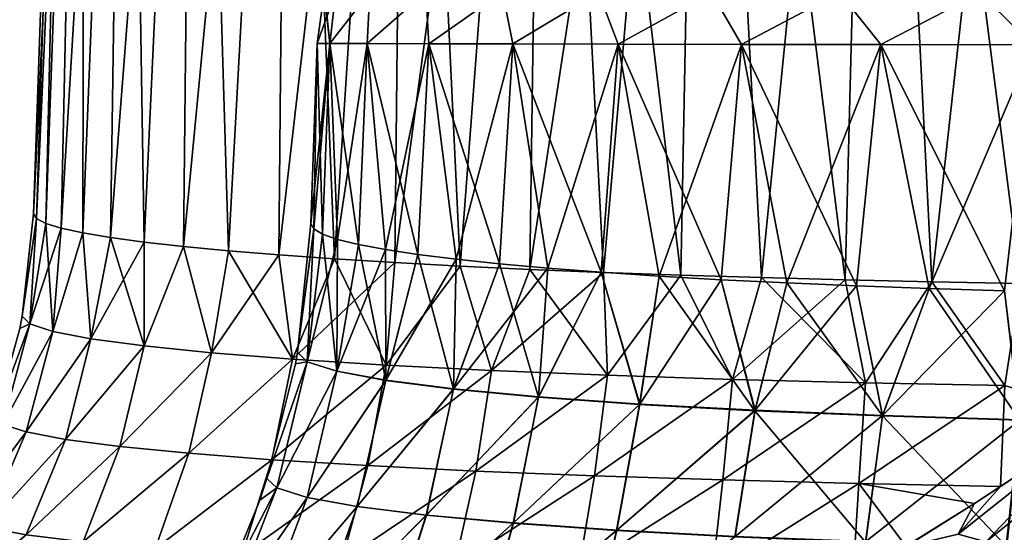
# Model space of a CAD drawing. Header units: metres. Extents: x -109 to 109, y -63 to 140.
# Tile 440 of 480: x 59 to 71, y 70 to 76. Entities that reach past the tile are written whole.
import ezdxf

# ---------------------------------------------------------------- set-up
doc = ezdxf.new("R2010")
doc.units = ezdxf.units.M
doc.layers.add('solid_502308_SW0001', color=7, linetype='CONTINUOUS')

msp = doc.modelspace()

# ---------------------------------------------------------------- linework, layer by layer
at = {"layer": 'solid_502308_SW0001'}
for points in [[(59.65403, 87.052345, 0), (59.195724, 73.926369), (59.231949, 73.86692, 1.150742)], [(59.825497, 87.052345, -2.397432), (59.231949, 73.86692, -1.150742), (59.195724, 73.926369)], [(59.65403, 87.052345, 0), (59.825497, 87.052345, -2.397432), (59.195724, 73.926369)], [(59.65403, 87.052345, 0), (59.231949, 73.86692, 1.150742), (59.344803, 73.807648, 2.297957)], [(59.825497, 87.052345, -2.397432), (59.344803, 73.807648, -2.297957), (59.231949, 73.86692, -1.150742)], [(59.825497, 87.052345, 2.397432), (59.344803, 73.807648, 2.297957), (59.533951, 73.748878, 3.435933)], [(59.825497, 87.052345, 2.397432), (59.65403, 87.052345, 0), (59.344803, 73.807648, 2.297957)], [(59.825497, 87.052345, -2.397432), (59.533951, 73.748878, -3.435933), (59.344803, 73.807648, -2.297957)], [(59.825497, 87.052345, 2.397432), (59.533951, 73.748878, 3.435933), (59.798607, 73.69088, 4.559166)], [(60.336411, 87.052345, -4.746058), (59.798607, 73.69088, -4.559166), (59.533951, 73.748878, -3.435933)], [(59.825497, 87.052345, -2.397432), (60.336411, 87.052345, -4.746058), (59.533951, 73.748878, -3.435933)], [(60.336411, 87.052345, 4.746058), (59.798607, 73.69088, 4.559166), (60.137608, 73.633904, 5.662463)], [(60.336411, 87.052345, 4.746058), (59.825497, 87.052345, 2.397432), (59.798607, 73.69088, 4.559166)], [(60.336411, 87.052345, -4.746058), (60.137608, 73.633904, -5.662463), (59.798607, 73.69088, -4.559166)], [(60.336411, 87.052345, 4.746058), (60.137608, 73.633904, 5.662463), (60.549461, 73.578217, 6.740849)], [(61.176369, 87.052345, -6.998069), (60.549461, 73.578217, -6.74085), (60.137608, 73.633904, -5.662463)], [(60.336411, 87.052345, -4.746058), (61.176369, 87.052345, -6.998069), (60.137608, 73.633904, -5.662463)], [(61.176369, 87.052345, 6.998069), (60.336411, 87.052345, 4.746058), (60.549461, 73.578217, 6.740849)], [(61.176369, 87.052345, 6.998069), (60.549461, 73.578217, 6.740849), (61.032318, 73.524063, 7.789421)], [(61.176369, 87.052345, -6.998069), (61.032318, 73.524063, -7.789421), (60.549461, 73.578217, -6.74085)], [(61.176369, 87.052345, 6.998069), (61.032318, 73.524063, 7.789421), (61.583958, 73.471718, 8.803361)], [(62.32827, 87.052345, -9.107619), (61.583958, 73.471718, -8.803362), (61.032318, 73.524063, -7.789421)], [(61.176369, 87.052345, -6.998069), (62.32827, 87.052345, -9.107619), (61.032318, 73.524063, -7.789421)], [(62.32827, 87.052345, 9.107619), (61.176369, 87.052345, 6.998069), (61.583958, 73.471718, 8.803361)], [(62.32827, 87.052345, 9.107619), (61.583958, 73.471718, 8.803361), (62.201874, 73.421402, 9.778139)], [(62.32827, 87.052345, -9.107619), (62.201874, 73.421402, -9.778139), (61.583958, 73.471718, -8.803362)], [(62.32827, 87.052345, 9.107619), (62.201874, 73.421402, 9.778139), (62.883312, 73.373322, 10.709453)], [(63.768665, 87.052345, -11.031765), (62.883312, 73.373322, -10.709453), (62.201874, 73.421402, -9.778139)], [(62.32827, 87.052345, -9.107619), (63.768665, 87.052345, -11.031765), (62.201874, 73.421402, -9.778139)], [(63.768665, 87.052345, 11.031765), (62.32827, 87.052345, 9.107619), (62.883312, 73.373322, 10.709453)], [(63.768665, 87.052345, 11.031765), (62.883312, 73.373322, 10.709453), (63.625237, 73.32769, 11.5932)], [(63.768665, 87.052345, -11.031765), (63.62524, 73.32769, -11.5932), (62.883312, 73.373322, -10.709453)], [(63.768665, 87.052345, 11.031765), (63.625237, 73.32769, 11.5932), (64.424324, 73.284729, 12.425449)], [(65.468239, 87.052345, -12.731335), (64.424324, 73.284729, -12.425449), (63.62524, 73.32769, -11.5932)], [(63.768665, 87.052345, -11.031765), (65.468239, 87.052345, -12.731335), (63.62524, 73.32769, -11.5932)], [(65.468239, 87.052345, 12.731335), (63.768665, 87.052345, 11.031765), (64.424324, 73.284729, 12.425449)], [(65.468239, 87.052345, 12.731335), (64.424324, 73.284729, 12.425449), (65.276978, 73.244621, 13.202504)], [(65.468239, 87.052345, -12.731335), (65.276985, 73.244621, -13.202505), (64.424324, 73.284729, -12.425449)], [(65.468239, 87.052345, 12.731335), (65.276978, 73.244621, 13.202504), (66.179436, 73.207542, 13.920959)], [(67.39238, 87.052345, -14.171732), (66.179436, 73.207542, -13.920959), (65.276985, 73.244621, -13.202505)], [(65.468239, 87.052345, -12.731335), (67.39238, 87.052345, -14.171732), (65.276985, 73.244621, -13.202505)], [(65.468239, 87.052345, 12.731335), (66.179436, 73.207542, 13.920959), (67.127686, 73.17366, 14.577651)], [(67.39238, 87.052345, 14.171732), (65.468239, 87.052345, 12.731335), (67.127686, 73.17366, 14.577651)], [(67.39238, 87.052345, -14.171732), (67.127686, 73.17366, -14.577652), (66.179436, 73.207542, -13.920959)], [(67.39238, 87.052345, 14.171732), (67.127686, 73.17366, 14.577651), (68.117493, 73.143097, 15.169664)], [(67.39238, 87.052345, -14.171732), (68.117493, 73.143097, -15.169665), (67.127686, 73.17366, -14.577652)], [(67.39238, 87.052345, 14.171732), (68.117493, 73.143097, 15.169664), (69.14431, 73.11602, 15.694322)], [(69.50193, 87.052345, 15.323634), (67.39238, 87.052345, 14.171732), (69.14431, 73.11602, 15.694322)], [(67.39238, 87.052345, -14.171732), (69.50193, 87.052345, -15.323634), (68.117493, 73.143097, -15.169665)], [(69.50193, 87.052345, -15.323634), (69.14431, 73.11602, -15.694322), (68.117493, 73.143097, -15.169665)], [(69.50193, 87.052345, 15.323634), (69.14431, 73.11602, 15.694322), (70.203476, 73.092537, 16.149307)], [(69.50193, 87.052345, -15.323634), (70.203476, 73.092537, -16.149307), (69.14431, 73.11602, -15.694322)], [(69.50193, 87.052345, 15.323634), (70.203476, 73.092537, 16.149307), (71.290245, 73.072762, 16.532656)], [(71.753944, 87.052345, 16.163589), (69.50193, 87.052345, 15.323634), (71.290245, 73.072762, 16.532656)], [(69.50193, 87.052345, -15.323634), (71.753944, 87.052345, -16.163589), (70.203476, 73.092537, -16.149307)], [(71.753944, 87.052345, -16.163589), (71.290245, 73.072762, -16.532658), (70.203476, 73.092537, -16.149307)], [(62.901478, 76.647804, 1.955144), (62.824753, 76.012405, 2.058877), (62.670643, 76.012718)], [(62.757927, 76.633789), (62.901478, 76.647804, 1.955144), (62.670643, 76.012718)], [(62.824753, 76.012405, -2.058877), (62.757927, 76.633789), (62.670643, 76.012718)], [(62.824753, 76.012405, -2.058877), (62.761528, 76.648087), (62.757927, 76.633789)], [(62.901478, 76.647804, -1.955144), (62.761528, 76.648087), (62.824753, 76.012405, -2.058877)], [(62.901478, 76.647804, 1.955144), (63.318306, 76.646965, 3.871584), (62.824753, 76.012405, 2.058877)], [(63.318306, 76.646965, -3.871584), (62.901478, 76.647804, -1.955144), (62.824753, 76.012405, -2.058877)], [(63.318306, 76.646965, 3.871584), (63.284065, 76.011475, 4.073244), (62.824753, 76.012405, 2.058877)], [(63.318306, 76.646965, -3.871584), (62.824753, 76.012405, -2.058877), (63.284065, 76.011475, -4.073244)], [(63.318306, 76.646965, 3.871584), (64.003525, 76.645592, 5.708392), (63.284065, 76.011475, 4.073244)], [(64.003525, 76.645592, -5.708392), (63.318306, 76.646965, -3.871584), (63.284065, 76.011475, -4.073244)], [(64.003525, 76.645592, 5.708392), (64.038475, 76.009941, 5.997018), (63.284065, 76.011475, 4.073244)], [(64.003525, 76.645592, -5.708392), (63.284065, 76.011475, -4.073244), (64.038475, 76.009941, -5.997018)], [(64.003525, 76.645592, 5.708392), (64.943329, 76.643723, 7.429051), (64.038475, 76.009941, 5.997018)], [(64.943329, 76.643723, -7.429051), (64.003525, 76.645592, -5.708392), (64.038475, 76.009941, -5.997018)], [(64.943329, 76.643723, 7.429051), (65.07135, 76.007858, 7.78728), (64.038475, 76.009941, 5.997018)], [(64.943329, 76.643723, -7.429051), (64.038475, 76.009941, -5.997018), (65.07135, 76.007858, -7.78728)], [(64.943329, 76.643723, 7.429051), (66.118507, 76.641388, 8.998559), (65.07135, 76.007858, 7.78728)], [(66.118507, 76.641388, -8.998559), (64.943329, 76.643723, -7.429051), (65.07135, 76.007858, -7.78728)], [(66.118507, 76.641388, 8.998559), (66.359245, 76.005287, 9.403371), (65.07135, 76.007858, 7.78728)], [(66.118507, 76.641388, -8.998559), (65.07135, 76.007858, -7.78728), (66.359245, 76.005287, -9.403371)], [(66.118507, 76.641388, 8.998559), (67.505035, 76.638641, 10.384812), (66.359245, 76.005287, 9.403371)], [(67.505035, 76.638641, -10.384812), (66.118507, 76.641388, -8.998559), (66.359245, 76.005287, -9.403371)], [(67.505035, 76.638641, 10.384812), (67.873634, 76.002274, 10.809577), (66.359245, 76.005287, 9.403371)], [(67.505035, 76.638641, -10.384812), (66.359245, 76.005287, -9.403371), (67.873634, 76.002274, -10.809577)], [(67.505035, 76.638641, 10.384812), (69.074562, 76.635559, 11.559336), (67.873634, 76.002274, 10.809577)], [(69.074562, 76.635559, -11.559336), (67.505035, 76.638641, -10.384812), (67.873634, 76.002274, -10.809577)], [(69.074562, 76.635559, 11.559336), (69.581306, 75.998909, 11.974809), (67.873634, 76.002274, 10.809577)], [(69.074562, 76.635559, -11.559336), (67.873634, 76.002274, -10.809577), (69.581306, 75.998909, -11.974809)], [(69.074562, 76.635559, 11.559336), (70.794861, 76.632195, 12.498398), (69.581306, 75.998909, 11.974809)], [(70.794861, 76.632195, -12.498398), (69.074562, 76.635559, -11.559336), (69.581306, 75.998909, -11.974809)], [(70.794861, 76.632195, 12.498398), (71.444206, 75.995277, 12.872719), (69.581306, 75.998909, 11.974809)], [(70.794861, 76.632195, -12.498398), (69.581306, 75.998909, -11.974809), (71.444206, 75.995277, -12.872719)], [(70.794861, 76.632195, 12.498398), (72.630966, 76.628632, 13.18305), (71.444206, 75.995277, 12.872719)], [(72.630966, 76.628632, -13.18305), (70.794861, 76.632195, -12.498398), (71.444206, 75.995277, -12.872719)], [(62.670643, 76.012718), (62.824753, 76.012405, 2.058877), (62.593655, 73.807724)], [(62.62875, 73.742226, -1.019023), (62.670643, 76.012718), (62.593655, 73.807724)], [(62.824753, 76.012405, 2.058877), (62.62875, 73.742226, 1.019028), (62.593655, 73.807724)], [(62.738522, 73.676994, -2.033485), (62.670643, 76.012718), (62.62875, 73.742226, -1.019023)], [(62.824753, 76.012405, 2.058877), (62.738522, 73.676994, 2.033492), (62.62875, 73.742226, 1.019028)], [(62.824753, 76.012405, -2.058877), (62.670643, 76.012718), (62.738522, 73.676994, -2.033485)], [(62.824753, 76.012405, 2.058877), (62.92244, 73.612495, 3.037412), (62.738522, 73.676994, 2.033492)], [(62.824753, 76.012405, -2.058877), (62.738522, 73.676994, -2.033485), (62.922436, 73.612495, -3.037405)], [(62.824753, 76.012405, 2.058877), (63.284065, 76.011475, 4.073244), (62.92244, 73.612495, 3.037412)], [(62.824753, 76.012405, -2.058877), (62.922436, 73.612495, -3.037405), (63.179493, 73.549057, -4.025142)], [(63.284065, 76.011475, -4.073244), (62.824753, 76.012405, -2.058877), (63.179493, 73.549057, -4.025142)], [(63.284065, 76.011475, 4.073244), (63.179493, 73.549057, 4.02515), (62.92244, 73.612495, 3.037412)], [(63.284065, 76.011475, 4.073244), (63.508301, 73.486992, 4.991366), (63.179493, 73.549057, 4.02515)], [(63.284065, 76.011475, -4.073244), (63.179493, 73.549057, -4.025142), (63.508297, 73.486992, -4.991359)], [(63.284065, 76.011475, 4.073244), (64.038475, 76.009941, 5.997018), (63.508301, 73.486992, 4.991366)], [(63.284065, 76.011475, -4.073244), (63.508297, 73.486992, -4.991359), (63.907089, 73.426659, -5.93087)], [(64.038475, 76.009941, -5.997018), (63.284065, 76.011475, -4.073244), (63.907089, 73.426659, -5.93087)], [(64.038475, 76.009941, 5.997018), (63.907089, 73.426659, 5.930876), (63.508301, 73.486992, 4.991366)], [(64.038475, 76.009941, 5.997018), (64.373672, 73.368324, 6.838538), (63.907089, 73.426659, 5.930876)], [(64.038475, 76.009941, -5.997018), (63.907089, 73.426659, -5.93087), (64.373672, 73.368324, -6.838533)], [(64.038475, 76.009941, 5.997018), (65.07135, 76.007858, 7.78728), (64.373672, 73.368324, 6.838538)], [(64.038475, 76.009941, -5.997018), (64.373672, 73.368324, -6.838533), (64.905441, 73.312424, -7.709336)], [(65.07135, 76.007858, -7.78728), (64.038475, 76.009941, -5.997018), (64.905441, 73.312424, -7.709336)], [(65.07135, 76.007858, 7.78728), (64.905441, 73.312424, 7.709341), (64.373672, 73.368324, 6.838538)], [(65.07135, 76.007858, 7.78728), (65.499474, 73.259171, 8.53861), (64.905441, 73.312424, 7.709341)], [(65.07135, 76.007858, -7.78728), (64.905441, 73.312424, -7.709336), (65.499466, 73.259171, -8.538606)], [(65.07135, 76.007858, 7.78728), (66.359245, 76.005287, 9.403371), (65.499474, 73.259171, 8.53861)], [(65.07135, 76.007858, -7.78728), (65.499466, 73.259171, -8.538606), (66.152557, 73.208893, -9.32195)], [(66.359245, 76.005287, -9.403371), (65.07135, 76.007858, -7.78728), (66.152557, 73.208893, -9.32195)], [(66.359245, 76.005287, 9.403371), (66.152557, 73.208893, 9.321953), (65.499474, 73.259171, 8.53861)], [(66.359245, 76.005287, 9.403371), (66.861198, 73.161835, 10.055229), (66.152557, 73.208893, 9.321953)], [(66.359245, 76.005287, -9.403371), (66.152557, 73.208893, -9.32195), (66.861191, 73.161835, -10.055225)], [(66.359245, 76.005287, 9.403371), (67.873634, 76.002274, 10.809577), (66.861198, 73.161835, 10.055229)], [(66.359245, 76.005287, -9.403371), (66.861191, 73.161835, -10.055225), (67.621597, 73.118217, -10.734548)], [(67.873634, 76.002274, -10.809577), (66.359245, 76.005287, -9.403371), (67.621597, 73.118217, -10.734548)], [(67.873634, 76.002274, 10.809577), (67.621597, 73.118217, 10.73455), (66.861198, 73.161835, 10.055229)], [(67.873634, 76.002274, 10.809577), (68.429688, 73.078331, 11.356297), (67.621597, 73.118217, 10.73455)], [(67.873634, 76.002274, -10.809577), (67.621597, 73.118217, -10.734548), (68.429688, 73.078331, -11.356295)], [(67.873634, 76.002274, 10.809577), (69.581306, 75.998909, 11.974809), (68.429688, 73.078331, 11.356297)], [(67.873634, 76.002274, -10.809577), (68.429688, 73.078331, -11.356295), (69.281097, 73.04232, -11.917126)], [(69.581306, 75.998909, -11.974809), (67.873634, 76.002274, -10.809577), (69.281097, 73.04232, -11.917126)], [(69.581306, 75.998909, 11.974809), (69.281097, 73.04232, 11.917127), (68.429688, 73.078331, 11.356297)], [(69.581306, 75.998909, 11.974809), (70.171112, 73.010437, 12.413969), (69.281097, 73.04232, 11.917127)], [(69.581306, 75.998909, -11.974809), (69.281097, 73.04232, -11.917126), (70.171112, 73.010437, -12.413967)], [(69.581306, 75.998909, 11.974809), (71.444206, 75.995277, 12.872719), (70.171112, 73.010437, 12.413969)], [(69.581306, 75.998909, -11.974809), (70.171112, 73.010437, -12.413967), (71.094841, 72.982834, -12.844165)], [(71.444206, 75.995277, -12.872719), (69.581306, 75.998909, -11.974809), (71.094841, 72.982834, -12.844165)], [(71.444206, 75.995277, 12.872719), (71.094841, 72.982834, 12.844166), (70.171112, 73.010437, 12.413969)], [(59.055626, 72.669601, 0.000001), (59.231949, 73.86692, 1.150742), (59.195724, 73.926369)], [(59.055626, 72.669601, 0.000001), (59.195724, 73.926369), (59.231949, 73.86692, -1.150742)], [(59.147854, 72.576286, 1.821695), (59.231949, 73.86692, 1.150742), (59.055626, 72.669601, 0.000001)], [(59.147854, 72.576286, -1.821688), (59.055626, 72.669601, 0.000001), (59.231949, 73.86692, -1.150742)], [(59.147854, 72.576286, 1.821695), (59.344803, 73.807648, 2.297957), (59.231949, 73.86692, 1.150742)], [(59.147854, 72.576286, -1.821688), (59.231949, 73.86692, -1.150742), (59.344803, 73.807648, -2.297957)], [(59.429955, 72.483887, 3.625794), (59.344803, 73.807648, 2.297957), (59.147854, 72.576286, 1.821695)], [(59.147854, 72.576286, -1.821688), (59.344803, 73.807648, -2.297957), (59.533951, 73.748878, -3.435933)], [(59.429955, 72.483887, -3.625788), (59.147854, 72.576286, -1.821688), (59.533951, 73.748878, -3.435933)], [(59.429955, 72.483887, 3.625794), (59.533951, 73.748878, 3.435933), (59.344803, 73.807648, 2.297957)], [(59.429955, 72.483887, 3.625794), (59.798607, 73.69088, 4.559166), (59.533951, 73.748878, 3.435933)], [(59.429955, 72.483887, -3.625788), (59.533951, 73.748878, -3.435933), (59.798607, 73.69088, -4.559166)], [(62.431484, 72.231438, 0.000004), (62.593655, 73.807724), (62.62875, 73.742226, 1.019028)], [(62.62875, 73.742226, -1.019023), (62.593655, 73.807724), (62.431484, 72.231438, 0.000004)], [(62.550282, 72.113625, 1.855324), (62.431484, 72.231438, 0.000004), (62.62875, 73.742226, 1.019028)], [(62.62875, 73.742226, -1.019023), (62.431484, 72.231438, 0.000004), (62.550137, 72.113022, -1.85504)], [(62.738522, 73.676994, -2.033485), (62.62875, 73.742226, -1.019023), (62.550137, 72.113022, -1.85504)], [(62.550282, 72.113625, 1.855324), (62.62875, 73.742226, 1.019028), (62.738522, 73.676994, 2.033492)], [(59.899189, 72.39357, 5.390306), (59.798607, 73.69088, 4.559166), (59.429955, 72.483887, 3.625794)], [(59.899189, 72.39357, -5.3903), (59.429955, 72.483887, -3.625788), (59.798607, 73.69088, -4.559166)], [(59.899189, 72.39357, 5.390306), (60.137608, 73.633904, 5.662463), (59.798607, 73.69088, 4.559166)], [(59.899189, 72.39357, -5.3903), (59.798607, 73.69088, -4.559166), (60.137608, 73.633904, -5.662463)], [(60.550503, 72.306282, 7.096495), (60.137608, 73.633904, 5.662463), (59.899189, 72.39357, 5.390306)], [(59.899189, 72.39357, -5.3903), (60.137608, 73.633904, -5.662463), (60.549461, 73.578217, -6.74085)], [(60.550503, 72.306282, 7.096495), (60.549461, 73.578217, 6.740849), (60.137608, 73.633904, 5.662463)], [(62.738522, 73.676994, -2.033485), (62.550137, 72.113022, -1.85504), (62.912704, 71.99659, -3.680218)], [(62.550282, 72.113625, 1.855324), (62.738522, 73.676994, 2.033492), (62.92244, 73.612495, 3.037412)], [(62.922436, 73.612495, -3.037405), (62.738522, 73.676994, -2.033485), (62.912704, 71.99659, -3.680218)], [(60.550503, 72.306282, -7.096489), (59.899189, 72.39357, -5.3903), (60.549461, 73.578217, -6.74085)], [(60.550503, 72.306282, 7.096495), (61.032318, 73.524063, 7.789421), (60.549461, 73.578217, 6.740849)], [(60.550503, 72.306282, -7.096489), (60.549461, 73.578217, -6.74085), (61.032318, 73.524063, -7.789421)], [(61.376953, 72.222939, 8.725981), (61.032318, 73.524063, 7.789421), (60.550503, 72.306282, 7.096495)], [(61.376949, 72.222939, -8.725976), (60.550503, 72.306282, -7.096489), (61.032318, 73.524063, -7.789421)], [(61.376953, 72.222939, 8.725981), (61.583958, 73.471718, 8.803361), (61.032318, 73.524063, 7.789421)], [(61.376949, 72.222939, -8.725976), (61.032318, 73.524063, -7.789421), (61.583958, 73.471718, -8.803362)], [(62.550282, 72.113625, 1.855324), (62.92244, 73.612495, 3.037412), (62.913071, 71.997803, 3.680741)], [(63.179493, 73.549057, -4.025142), (62.922436, 73.612495, -3.037405), (62.912704, 71.99659, -3.680218)], [(63.179493, 73.549057, -4.025142), (62.912704, 71.99659, -3.680218), (63.513302, 71.884293, -5.442065)], [(62.913071, 71.997803, 3.680741), (62.92244, 73.612495, 3.037412), (63.179493, 73.549057, 4.02515)], [(62.913071, 71.997803, 3.680741), (63.179493, 73.549057, 4.02515), (63.508301, 73.486992, 4.991366)], [(63.508297, 73.486992, -4.991359), (63.179493, 73.549057, -4.025142), (63.513302, 71.884293, -5.442065)], [(61.376949, 72.222939, -8.725976), (61.583958, 73.471718, -8.803362), (62.201874, 73.421402, -9.778139)], [(62.369698, 72.144493, -10.26053), (61.376949, 72.222939, -8.725976), (62.201874, 73.421402, -9.778139)], [(62.369698, 72.144493, 10.260534), (61.583958, 73.471718, 8.803361), (61.376953, 72.222939, 8.725981)], [(62.369698, 72.144493, 10.260534), (62.201874, 73.421402, 9.778139), (61.583958, 73.471718, 8.803361)], [(62.369698, 72.144493, 10.260534), (62.883312, 73.373322, 10.709453), (62.201874, 73.421402, 9.778139)], [(62.369698, 72.144493, -10.26053), (62.201874, 73.421402, -9.778139), (62.883312, 73.373322, -10.709453)], [(63.517876, 72.071785, 11.683252), (62.883312, 73.373322, 10.709453), (62.369698, 72.144493, 10.260534)], [(62.369698, 72.144493, -10.26053), (62.883312, 73.373322, -10.709453), (63.62524, 73.32769, -11.5932)], [(63.517876, 72.071785, 11.683252), (63.625237, 73.32769, 11.5932), (62.883312, 73.373322, 10.709453)], [(62.913071, 71.997803, 3.680741), (63.508301, 73.486992, 4.991366), (63.513943, 71.886124, 5.442769)], [(63.907089, 73.426659, -5.93087), (63.508297, 73.486992, -4.991359), (63.513302, 71.884293, -5.442065)], [(63.513943, 71.886124, 5.442769), (63.508301, 73.486992, 4.991366), (63.907089, 73.426659, 5.930876)], [(63.907089, 73.426659, -5.93087), (63.513302, 71.884293, -5.442065), (64.341911, 71.778015, -7.110441)], [(63.513943, 71.886124, 5.442769), (63.907089, 73.426659, 5.930876), (64.373672, 73.368324, 6.838538)], [(64.373672, 73.368324, -6.838533), (63.907089, 73.426659, -5.93087), (64.341911, 71.778015, -7.110441)], [(63.517876, 72.071785, -11.683249), (62.369698, 72.144493, -10.26053), (63.62524, 73.32769, -11.5932)], [(63.513943, 71.886124, 5.442769), (64.373672, 73.368324, 6.838538), (64.34288, 71.780464, 7.111254)], [(63.517876, 72.071785, 11.683252), (64.424324, 73.284729, 12.425449), (63.625237, 73.32769, 11.5932)], [(63.517876, 72.071785, -11.683249), (63.62524, 73.32769, -11.5932), (64.424324, 73.284729, -12.425449)], [(64.809128, 72.005638, 12.978311), (64.424324, 73.284729, 12.425449), (63.517876, 72.071785, 11.683252)], [(64.809128, 72.005638, -12.978308), (63.517876, 72.071785, -11.683249), (64.424324, 73.284729, -12.425449)], [(64.905441, 73.312424, -7.709336), (64.373672, 73.368324, -6.838533), (64.341911, 71.778015, -7.110441)], [(64.905441, 73.312424, -7.709336), (64.341911, 71.778015, -7.110441), (65.38443, 71.679642, -8.655624)], [(64.34288, 71.780464, 7.111254), (64.373672, 73.368324, 6.838538), (64.905441, 73.312424, 7.709341)], [(64.34288, 71.780464, 7.111254), (64.905441, 73.312424, 7.709341), (65.499474, 73.259171, 8.53861)], [(64.34288, 71.780464, 7.111254), (65.499474, 73.259171, 8.53861), (65.385765, 71.682701, 8.656465)], [(64.809128, 72.005638, 12.978311), (65.276978, 73.244621, 13.202504), (64.424324, 73.284729, 12.425449)], [(64.809128, 72.005638, -12.978308), (64.424324, 73.284729, -12.425449), (65.276985, 73.244621, -13.202505)], [(65.499466, 73.259171, -8.538606), (64.905441, 73.312424, -7.709336), (65.38443, 71.679642, -8.655624)], [(66.152557, 73.208893, -9.32195), (65.499466, 73.259171, -8.538606), (65.38443, 71.679642, -8.655624)], [(65.385765, 71.682701, 8.656465), (65.499474, 73.259171, 8.53861), (66.152557, 73.208893, 9.321953)], [(66.229286, 71.946739, 14.131445), (65.276978, 73.244621, 13.202504), (64.809128, 72.005638, 12.978311)], [(64.809128, 72.005638, -12.978308), (65.276985, 73.244621, -13.202505), (66.179436, 73.207542, -13.920959)], [(66.229286, 71.946739, -14.131443), (64.809128, 72.005638, -12.978308), (66.179436, 73.207542, -13.920959)], [(66.229286, 71.946739, 14.131445), (66.179436, 73.207542, 13.920959), (65.276978, 73.244621, 13.202504)], [(66.152557, 73.208893, -9.32195), (65.38443, 71.679642, -8.655624), (66.622833, 71.590851, -10.050204)], [(65.385765, 71.682701, 8.656465), (66.152557, 73.208893, 9.321953), (66.624542, 71.594536, 10.050984)], [(66.624542, 71.594536, 10.050984), (66.152557, 73.208893, 9.321953), (66.861198, 73.161835, 10.055229)], [(66.861191, 73.161835, -10.055225), (66.152557, 73.208893, -9.32195), (66.622833, 71.590851, -10.050204)], [(66.229286, 71.946739, 14.131445), (67.127686, 73.17366, 14.577651), (66.179436, 73.207542, 13.920959)], [(66.229286, 71.946739, -14.131443), (66.179436, 73.207542, -13.920959), (67.127686, 73.17366, -14.577652)], [(67.762848, 71.895775, 15.129723), (67.127686, 73.17366, 14.577651), (66.229286, 71.946739, 14.131445)], [(67.762848, 71.895775, -15.129722), (66.229286, 71.946739, -14.131443), (67.127686, 73.17366, -14.577652)], [(66.861191, 73.161835, -10.055225), (66.622833, 71.590851, -10.050204), (68.035652, 71.513206, -11.269383)], [(66.624542, 71.594536, 10.050984), (66.861198, 73.161835, 10.055229), (67.621597, 73.118217, 10.73455)], [(67.621597, 73.118217, -10.734548), (66.861191, 73.161835, -10.055225), (68.035652, 71.513206, -11.269383)], [(67.762848, 71.895775, 15.129723), (68.117493, 73.143097, 15.169664), (67.127686, 73.17366, 14.577651)], [(67.762848, 71.895775, -15.129722), (67.127686, 73.17366, -14.577652), (68.117493, 73.143097, -15.169665)], [(69.392708, 71.853294, 15.962023), (68.117493, 73.143097, 15.169664), (67.762848, 71.895775, 15.129723)], [(67.762848, 71.895775, -15.129722), (68.117493, 73.143097, -15.169665), (69.14431, 73.11602, -15.694322)], [(69.392708, 71.853294, 15.962023), (69.14431, 73.11602, 15.694322), (68.117493, 73.143097, 15.169664)], [(66.624542, 71.594536, 10.050984), (67.621597, 73.118217, 10.73455), (68.037743, 71.517517, 11.270013)], [(68.037743, 71.517517, 11.270013), (67.621597, 73.118217, 10.73455), (68.429688, 73.078331, 11.356297)], [(68.429688, 73.078331, -11.356295), (67.621597, 73.118217, -10.734548), (68.035652, 71.513206, -11.269383)], [(69.392708, 71.853294, -15.962022), (67.762848, 71.895775, -15.129722), (69.14431, 73.11602, -15.694322)], [(68.429688, 73.078331, -11.356295), (68.035652, 71.513206, -11.269383), (69.598236, 71.448074, -12.291274)], [(68.037743, 71.517517, 11.270013), (68.429688, 73.078331, 11.356297), (69.281097, 73.04232, 11.917127)], [(68.037743, 71.517517, 11.270013), (69.281097, 73.04232, 11.917127), (69.600685, 71.453018, 12.291661)], [(69.281097, 73.04232, -11.917126), (68.429688, 73.078331, -11.356295), (69.598236, 71.448074, -12.291274)], [(69.392708, 71.853294, 15.962023), (70.203476, 73.092537, 16.149307), (69.14431, 73.11602, 15.694322)], [(69.392708, 71.853294, -15.962022), (69.14431, 73.11602, -15.694322), (70.203476, 73.092537, -16.149307)], [(69.600685, 71.453018, 12.291661), (69.281097, 73.04232, 11.917127), (70.171112, 73.010437, 12.413969)], [(70.171112, 73.010437, -12.413967), (69.281097, 73.04232, -11.917126), (69.598236, 71.448074, -12.291274)], [(71.101341, 71.819756, 16.619129), (70.203476, 73.092537, 16.149307), (69.392708, 71.853294, 15.962023)], [(71.101334, 71.819756, -16.619129), (69.392708, 71.853294, -15.962022), (70.203476, 73.092537, -16.149307)], [(70.171112, 73.010437, -12.413967), (69.598236, 71.448074, -12.291274), (71.282875, 71.396576, -13.097519)], [(69.600685, 71.453018, 12.291661), (70.171112, 73.010437, 12.413969), (71.094841, 72.982834, 12.844166)], [(71.094841, 72.982834, -12.844165), (70.171112, 73.010437, -12.413967), (71.282875, 71.396576, -13.097519)], [(71.101341, 71.819756, 16.619129), (71.290245, 73.072762, 16.532656), (70.203476, 73.092537, 16.149307)], [(71.101334, 71.819756, -16.619129), (70.203476, 73.092537, -16.149307), (71.290245, 73.072762, -16.532658)], [(69.600685, 71.453018, 12.291661), (71.094841, 72.982834, 12.844166), (71.285637, 71.402161, 13.097578)], [(59.147854, 72.576286, 1.821695), (59.055626, 72.669601, 0.000001), (59.025864, 72.519943, -0.000004)], [(59.147854, 72.576286, -1.821688), (59.025864, 72.519943, -0.000004), (59.055626, 72.669601, 0.000001)], [(59.147854, 72.576286, 1.821695), (58.722748, 71.437889, 0.000016), (58.81712, 71.34446, 1.859525)], [(59.147854, 72.576286, 1.821695), (59.025864, 72.519943, -0.000004), (58.722748, 71.437889, 0.000016)], [(59.147854, 72.576286, -1.821688), (58.722748, 71.437889, 0.000016), (59.025864, 72.519943, -0.000004)], [(58.817116, 71.34446, -1.859509), (58.722748, 71.437889, 0.000016), (59.147854, 72.576286, -1.821688)], [(58.817116, 71.34446, -1.859509), (59.147854, 72.576286, -1.821688), (59.429955, 72.483887, -3.625788)], [(59.429955, 72.483887, 3.625794), (59.147854, 72.576286, 1.821695), (58.81712, 71.34446, 1.859525)], [(59.10577, 71.251907, -3.701689), (58.817116, 71.34446, -1.859509), (59.429955, 72.483887, -3.625788)], [(59.429955, 72.483887, 3.625794), (58.81712, 71.34446, 1.859525), (59.105774, 71.251907, 3.701705)], [(59.10577, 71.251907, -3.701689), (59.429955, 72.483887, -3.625788), (59.899189, 72.39357, -5.3903)], [(59.899189, 72.39357, 5.390306), (59.429955, 72.483887, 3.625794), (59.105774, 71.251907, 3.701705)], [(59.586029, 71.161476, -5.503704), (59.10577, 71.251907, -3.701689), (59.899189, 72.39357, -5.3903)], [(59.899189, 72.39357, 5.390306), (59.105774, 71.251907, 3.701705), (59.586037, 71.161476, 5.503718)], [(59.586029, 71.161476, -5.503704), (59.899189, 72.39357, -5.3903), (60.550503, 72.306282, -7.096489)], [(60.252842, 71.074089, -7.246303), (59.586029, 71.161476, -5.503704), (60.550503, 72.306282, -7.096489)], [(60.550503, 72.306282, 7.096495), (59.899189, 72.39357, 5.390306), (59.586037, 71.161476, 5.503718)], [(60.550503, 72.306282, 7.096495), (59.586037, 71.161476, 5.503718), (60.25285, 71.074089, 7.246316)], [(60.252842, 71.074089, -7.246303), (60.550503, 72.306282, -7.096489), (61.376949, 72.222939, -8.725976)], [(61.376953, 72.222939, 8.725981), (60.550503, 72.306282, 7.096495), (60.25285, 71.074089, 7.246316)], [(61.099159, 70.990677, -8.910533), (60.252842, 71.074089, -7.246303), (61.376949, 72.222939, -8.725976)], [(61.376953, 72.222939, 8.725981), (60.25285, 71.074089, 7.246316), (61.099167, 70.990677, 8.910545)], [(61.099159, 70.990677, -8.910533), (61.376949, 72.222939, -8.725976), (62.369698, 72.144493, -10.26053)], [(62.369698, 72.144493, 10.260534), (61.376953, 72.222939, 8.725981), (61.099167, 70.990677, 8.910545)], [(62.550137, 72.113022, -1.85504), (62.431484, 72.231438, 0.000004), (62.406082, 72.088875, 0.00001)], [(62.550282, 72.113625, 1.855324), (62.406082, 72.088875, 0.00001), (62.431484, 72.231438, 0.000004)], [(62.116001, 70.912209, -10.477589), (61.099159, 70.990677, -8.910533), (62.369698, 72.144493, -10.26053)], [(62.369698, 72.144493, 10.260534), (61.099167, 70.990677, 8.910545), (62.116013, 70.912209, 10.477601)], [(62.550282, 72.113625, 1.855324), (62.055889, 70.684006, -0.000011), (62.406082, 72.088875, 0.00001)], [(62.550282, 72.113625, 1.855324), (62.1772, 70.566628, 1.898921), (62.055889, 70.684006, -0.000011)], [(62.550137, 72.113022, -1.85504), (62.055889, 70.684006, -0.000011), (62.176872, 70.56601, -1.898057)], [(62.550137, 72.113022, -1.85504), (62.406082, 72.088875, 0.00001), (62.055889, 70.684006, -0.000011)], [(62.116001, 70.912209, -10.477589), (62.369698, 72.144493, -10.26053), (63.517876, 72.071785, -11.683249)], [(63.292248, 70.8395, -11.93003), (62.116001, 70.912209, -10.477589), (63.517876, 72.071785, -11.683249)], [(63.517876, 72.071785, 11.683252), (62.369698, 72.144493, 10.260534), (62.116013, 70.912209, 10.477601)], [(63.517876, 72.071785, 11.683252), (62.116013, 70.912209, 10.477601), (63.292255, 70.8395, 11.93004)], [(62.912704, 71.99659, -3.680218), (62.550137, 72.113022, -1.85504), (62.176872, 70.56601, -1.898057)], [(62.550282, 72.113625, 1.855324), (62.913071, 71.997803, 3.680741), (62.1772, 70.566628, 1.898921)], [(63.292248, 70.8395, -11.93003), (63.517876, 72.071785, -11.683249), (64.809128, 72.005638, -12.978308)], [(64.809128, 72.005638, 12.978311), (63.517876, 72.071785, 11.683252), (63.292255, 70.8395, 11.93004)], [(62.912704, 71.99659, -3.680218), (62.176872, 70.56601, -1.898057), (62.546906, 70.449959, -3.766912)], [(62.913071, 71.997803, 3.680741), (62.547779, 70.451195, 3.768538), (62.1772, 70.566628, 1.898921)], [(63.513302, 71.884293, -5.442065), (62.912704, 71.99659, -3.680218), (62.546906, 70.449959, -3.766912)], [(62.913071, 71.997803, 3.680741), (63.513943, 71.886124, 5.442769), (62.547779, 70.451195, 3.768538)], [(64.615227, 70.773407, -13.251508), (63.292248, 70.8395, -11.93003), (64.809128, 72.005638, -12.978308)], [(64.809128, 72.005638, 12.978311), (63.292255, 70.8395, 11.93004), (64.615234, 70.773407, 13.251517)], [(64.615227, 70.773407, -13.251508), (64.809128, 72.005638, -12.978308), (66.229286, 71.946739, -14.131443)], [(66.070374, 70.714615, -14.427264), (64.615227, 70.773407, -13.251508), (66.229286, 71.946739, -14.131443)], [(66.229286, 71.946739, 14.131445), (64.809128, 72.005638, 12.978311), (64.615234, 70.773407, 13.251517)], [(66.229286, 71.946739, 14.131445), (64.615234, 70.773407, 13.251517), (66.070389, 70.714615, 14.427273)], [(66.070374, 70.714615, -14.427264), (66.229286, 71.946739, -14.131443), (67.762848, 71.895775, -15.129722)], [(67.762848, 71.895775, 15.129723), (66.229286, 71.946739, 14.131445), (66.070389, 70.714615, 14.427273)], [(63.513302, 71.884293, -5.442065), (62.546906, 70.449959, -3.766912), (63.160343, 70.338028, -5.572137)], [(63.513943, 71.886124, 5.442769), (63.161968, 70.339897, 5.574382), (62.547779, 70.451195, 3.768538)], [(64.341911, 71.778015, -7.110441), (63.513302, 71.884293, -5.442065), (63.160343, 70.338028, -5.572137)], [(63.513943, 71.886124, 5.442769), (64.34288, 71.780464, 7.111254), (63.161968, 70.339897, 5.574382)], [(67.641708, 70.663811, -15.443944), (66.070374, 70.714615, -14.427264), (67.762848, 71.895775, -15.129722)], [(67.762848, 71.895775, 15.129723), (66.070389, 70.714615, 14.427273), (67.641716, 70.663811, 15.443952)], [(67.641708, 70.663811, -15.443944), (67.762848, 71.895775, -15.129722), (69.392708, 71.853294, -15.962022)], [(69.311592, 70.621544, -16.290033), (67.641708, 70.663811, -15.443944), (69.392708, 71.853294, -15.962022)], [(69.392708, 71.853294, 15.962023), (67.762848, 71.895775, 15.129723), (67.641716, 70.663811, 15.443952)], [(69.392708, 71.853294, 15.962023), (67.641716, 70.663811, 15.443952), (69.3116, 70.621544, 16.290039)], [(69.311592, 70.621544, -16.290033), (69.392708, 71.853294, -15.962022), (71.101334, 71.819756, -16.619129)], [(71.046265, 70.582649, -16.953178), (69.311592, 70.621544, -16.290033), (71.101334, 71.819756, -16.619129)], [(71.101341, 71.819756, 16.619129), (69.392708, 71.853294, 15.962023), (69.3116, 70.621544, 16.290039)], [(71.101341, 71.819756, 16.619129), (69.3116, 70.621544, 16.290039), (71.046249, 70.582649, 16.953178)], [(72.334366, 71.434013, 17.051361), (71.101341, 71.819756, 16.619129), (71.046249, 70.582649, 16.953178)], [(72.334358, 71.433998, -17.051361), (71.046265, 70.582649, -16.953178), (71.101334, 71.819756, -16.619129)], [(64.341911, 71.778015, -7.110441), (63.160343, 70.338028, -5.572137), (64.007309, 70.232079, -7.282833)], [(64.34288, 71.780464, 7.111254), (64.00985, 70.234589, 7.285513), (63.161968, 70.339897, 5.574382)], [(65.38443, 71.679642, -8.655624), (64.341911, 71.778015, -7.110441), (64.007309, 70.232079, -7.282833)], [(64.34288, 71.780464, 7.111254), (65.385765, 71.682701, 8.656465), (64.00985, 70.234589, 7.285513)], [(65.385765, 71.682701, 8.656465), (65.077301, 70.137146, 8.871343), (64.00985, 70.234589, 7.285513)], [(65.385765, 71.682701, 8.656465), (66.624542, 71.594536, 10.050984), (65.077301, 70.137146, 8.871343)], [(65.38443, 71.679642, -8.655624), (64.007309, 70.232079, -7.282833), (65.073715, 70.133995, -8.868444)], [(66.622833, 71.590851, -10.050204), (65.38443, 71.679642, -8.655624), (65.073715, 70.133995, -8.868444)], [(66.622833, 71.590851, -10.050204), (65.073715, 70.133995, -8.868444), (66.341362, 70.045433, -10.300718)], [(66.624542, 71.594536, 10.050984), (66.346092, 70.049248, 10.303593), (65.077301, 70.137146, 8.871343)], [(68.035652, 71.513206, -11.269383), (66.622833, 71.590851, -10.050204), (66.341362, 70.045433, -10.300718)], [(66.624542, 71.594536, 10.050984), (68.037743, 71.517517, 11.270013), (66.346092, 70.049248, 10.303593)], [(68.035652, 71.513206, -11.269383), (66.341362, 70.045433, -10.300718), (67.788498, 69.967941, -11.554018)], [(68.037743, 71.517517, 11.270013), (67.794395, 69.972427, 11.556606), (66.346092, 70.049248, 10.303593)], [(68.035652, 71.513206, -11.269383), (67.788498, 69.967941, -11.554018), (69.389977, 69.902885, -12.605649)], [(68.037743, 71.517517, 11.270013), (69.600685, 71.453018, 12.291661), (67.794395, 69.972427, 11.556606)], [(69.600685, 71.453018, 12.291661), (69.397041, 69.908066, 12.607681), (67.794395, 69.972427, 11.556606)], [(69.598236, 71.448074, -12.291274), (68.035652, 71.513206, -11.269383), (69.389977, 69.902885, -12.605649)], [(69.598236, 71.448074, -12.291274), (69.389977, 69.902885, -12.605649), (71.115524, 69.851196, -13.435847)], [(69.600685, 71.453018, 12.291661), (71.285637, 71.402161, 13.097578), (69.397041, 69.908066, 12.607681)], [(71.282875, 71.396576, -13.097519), (69.598236, 71.448074, -12.291274), (71.115524, 69.851196, -13.435847)], [(59.105774, 71.251907, 3.701705), (58.81712, 71.34446, 1.859525), (58.303871, 70.177818, 1.926164)], [(58.303871, 70.177818, -1.92614), (58.817116, 71.34446, -1.859509), (59.10577, 71.251907, -3.701689)], [(71.285637, 71.402161, 13.097578), (71.12265, 69.856659, 13.436788), (69.397041, 69.908066, 12.607681)], [(70.528465, 70.000092, -17.000168), (72.334358, 71.433998, -17.051361), (70.867432, 69.906052, -17.060949)], [(70.528465, 70.000092, -17.000168), (71.046265, 70.582649, -16.953178), (72.334358, 71.433998, -17.051361)], [(70.528473, 70.000092, 17.000168), (70.866493, 69.905334, 17.060932), (72.334366, 71.434013, 17.051361)], [(70.528473, 70.000092, 17.000168), (72.334366, 71.434013, 17.051361), (70.726334, 70.376381, 16.929531)], [(72.334366, 71.434013, 17.051361), (71.046249, 70.582649, 16.953178), (70.726334, 70.376381, 16.929531)], [(72.334366, 71.434013, 17.051361), (70.866493, 69.905334, 17.060932), (72.693024, 71.364479, 17.118929)], [(72.693024, 71.364479, 17.118929), (70.866493, 69.905334, 17.060932), (75.111862, 67.598183, 17.470165)], [(72.334358, 71.433998, -17.051361), (72.693466, 71.364845, -17.118948), (70.867432, 69.906052, -17.060949)], [(70.867432, 69.906052, -17.060949), (72.693466, 71.364845, -17.118948), (75.111954, 67.597084, -17.470211)], [(59.105774, 71.251907, 3.701705), (58.303871, 70.177818, 1.926164), (58.605106, 70.084671, 3.834766)], [(58.605099, 70.084671, -3.834744), (58.303871, 70.177818, -1.92614), (59.10577, 71.251907, -3.701689)], [(58.605099, 70.084671, -3.834744), (59.10577, 71.251907, -3.701689), (59.586029, 71.161476, -5.503704)], [(59.586037, 71.161476, 5.503718), (59.105774, 71.251907, 3.701705), (58.605106, 70.084671, 3.834766)], [(59.106319, 69.993698, -5.701532), (58.605099, 70.084671, -3.834744), (59.586029, 71.161476, -5.503704)], [(59.586037, 71.161476, 5.503718), (58.605106, 70.084671, 3.834766), (59.106327, 69.993698, 5.701552)], [(59.106319, 69.993698, -5.701532), (59.586029, 71.161476, -5.503704), (60.252842, 71.074089, -7.246303)], [(60.25285, 71.074089, 7.246316), (59.586037, 71.161476, 5.503718), (59.106327, 69.993698, 5.701552)], [(59.802322, 69.905846, -7.506252), (59.106319, 69.993698, -5.701532), (60.252842, 71.074089, -7.246303)], [(60.25285, 71.074089, 7.246316), (59.106327, 69.993698, 5.701552), (59.80233, 69.905846, 7.50627)], [(59.802322, 69.905846, -7.506252), (60.252842, 71.074089, -7.246303), (61.099159, 70.990677, -8.910533)], [(60.685715, 69.822037, -9.228889), (59.802322, 69.905846, -7.506252), (61.099159, 70.990677, -8.910533)], [(61.099167, 70.990677, 8.910545), (60.25285, 71.074089, 7.246316), (59.80233, 69.905846, 7.50627)], [(61.099167, 70.990677, 8.910545), (59.80233, 69.905846, 7.50627), (60.685726, 69.822037, 9.228905)], [(60.685715, 69.822037, -9.228889), (61.099159, 70.990677, -8.910533), (62.116001, 70.912209, -10.477589)], [(62.116013, 70.912209, 10.477601), (61.099167, 70.990677, 8.910545), (60.685726, 69.822037, 9.228905)], [(61.747105, 69.743294, -10.849601), (60.685715, 69.822037, -9.228889), (62.116001, 70.912209, -10.477589)], [(62.116013, 70.912209, 10.477601), (60.685726, 69.822037, 9.228905), (61.747116, 69.743294, 10.849615)], [(61.747105, 69.743294, -10.849601), (62.116001, 70.912209, -10.477589), (63.292248, 70.8395, -11.93003)], [(62.974754, 69.670418, -12.350001), (61.747105, 69.743294, -10.849601), (63.292248, 70.8395, -11.93003)], [(63.292255, 70.8395, 11.93004), (62.116013, 70.912209, 10.477601), (61.747116, 69.743294, 10.849615)], [(63.292255, 70.8395, 11.93004), (61.747116, 69.743294, 10.849615), (62.974766, 69.670418, 12.350014)], [(62.974754, 69.670418, -12.350001), (63.292248, 70.8395, -11.93003), (64.615227, 70.773407, -13.251508)], [(64.615234, 70.773407, 13.251517), (63.292255, 70.8395, 11.93004), (62.974766, 69.670418, 12.350014)], [(64.355286, 69.604309, -13.712855), (62.974754, 69.670418, -12.350001), (64.615227, 70.773407, -13.251508)], [(64.615234, 70.773407, 13.251517), (62.974766, 69.670418, 12.350014), (64.355301, 69.604309, 13.712866)], [(64.355286, 69.604309, -13.712855), (64.615227, 70.773407, -13.251508), (66.070374, 70.714615, -14.427264)], [(66.070389, 70.714615, 14.427273), (64.615234, 70.773407, 13.251517), (64.355301, 69.604309, 13.712866)], [(62.176872, 70.56601, -1.898057), (62.055889, 70.684006, -0.000011), (61.967899, 70.416786, -0.000004)], [(62.1772, 70.566628, 1.898921), (61.967899, 70.416786, -0.000004), (62.055889, 70.684006, -0.000011)], [(65.873322, 69.545647, -14.922578), (64.355286, 69.604309, -13.712855), (66.070374, 70.714615, -14.427264)], [(66.070389, 70.714615, 14.427273), (64.355301, 69.604309, 13.712866), (65.873329, 69.545647, 14.922585)], [(65.873322, 69.545647, -14.922578), (66.070374, 70.714615, -14.427264), (67.641708, 70.663811, -15.443944)], [(67.511864, 69.495125, -15.965153), (65.873322, 69.545647, -14.922578), (67.641708, 70.663811, -15.443944)], [(67.641716, 70.663811, 15.443952), (66.070389, 70.714615, 14.427273), (65.873329, 69.545647, 14.922585)], [(67.641716, 70.663811, 15.443952), (65.873329, 69.545647, 14.922585), (67.511871, 69.495125, 15.965159)], [(67.511864, 69.495125, -15.965153), (67.641708, 70.663811, -15.443944), (69.311592, 70.621544, -16.290033)], [(69.236313, 69.448586, -16.824522), (67.511864, 69.495125, -15.965153), (69.311592, 70.621544, -16.290033)], [(69.3116, 70.621544, 16.290039), (67.641716, 70.663811, 15.443952), (67.511871, 69.495125, 15.965159)], [(69.3116, 70.621544, 16.290039), (67.511871, 69.495125, 15.965159), (69.236282, 69.448555, 16.82452)], [(69.88868, 69.847649, 16.869364), (69.3116, 70.621544, 16.290039), (69.236282, 69.448555, 16.82452)], [(69.236313, 69.448586, -16.824522), (69.311592, 70.621544, -16.290033), (70.726837, 70.376701, -16.929567)], [(70.726837, 70.376701, -16.929567), (69.311592, 70.621544, -16.290033), (71.046265, 70.582649, -16.953178)], [(70.726334, 70.376381, 16.929531), (71.046249, 70.582649, 16.953178), (69.3116, 70.621544, 16.290039)], [(69.88868, 69.847649, 16.869364), (70.726334, 70.376381, 16.929531), (69.3116, 70.621544, 16.290039)], [(62.1772, 70.566628, 1.898921), (61.474129, 69.202103, 0.000003), (61.967899, 70.416786, -0.000004)], [(62.1772, 70.566628, 1.898921), (61.602249, 69.083984, 1.98872), (61.474129, 69.202103, 0.000003)], [(62.176872, 70.56601, -1.898057), (61.474129, 69.202103, 0.000003), (61.601799, 69.083313, -1.987914)], [(62.176872, 70.56601, -1.898057), (61.967899, 70.416786, -0.000004), (61.474129, 69.202103, 0.000003)], [(62.546906, 70.449959, -3.766912), (62.176872, 70.56601, -1.898057), (61.601799, 69.083313, -1.987914)], [(62.1772, 70.566628, 1.898921), (62.547779, 70.451195, 3.768538), (61.602249, 69.083984, 1.98872)], [(70.528465, 70.000092, -17.000168), (70.726837, 70.376701, -16.929567), (71.046265, 70.582649, -16.953178)], [(62.546906, 70.449959, -3.766912), (61.601799, 69.083313, -1.987914), (61.992382, 68.966499, -3.94586)], [(62.547779, 70.451195, 3.768538), (61.993488, 68.967842, 3.94734), (61.602249, 69.083984, 1.98872)], [(63.160343, 70.338028, -5.572137), (62.546906, 70.449959, -3.766912), (61.992382, 68.966499, -3.94586)], [(62.547779, 70.451195, 3.768538), (63.161968, 70.339897, 5.574382), (61.993488, 68.967842, 3.94734)], [(69.888733, 69.847687, -16.869368), (69.236313, 69.448586, -16.824522), (70.726837, 70.376701, -16.929567)], [(70.528473, 70.000092, 17.000168), (70.726334, 70.376381, 16.929531), (69.88868, 69.847649, 16.869364)], [(70.528465, 70.000092, -17.000168), (69.888733, 69.847687, -16.869368), (70.726837, 70.376701, -16.929567)], [(63.160343, 70.338028, -5.572137), (61.992382, 68.966499, -3.94586), (62.640137, 68.85392, -5.83691)], [(63.161968, 70.339897, 5.574382), (62.642075, 68.855934, 5.838891), (61.993488, 68.967842, 3.94734)], [(64.007309, 70.232079, -7.282833), (63.160343, 70.338028, -5.572137), (62.640137, 68.85392, -5.83691)], [(63.161968, 70.339897, 5.574382), (64.00985, 70.234589, 7.285513), (62.642075, 68.855934, 5.838891)], [(64.00985, 70.234589, 7.285513), (63.53764, 68.750145, 7.630278), (62.642075, 68.855934, 5.838891)], [(64.00985, 70.234589, 7.285513), (65.077301, 70.137146, 8.871343), (63.53764, 68.750145, 7.630278)], [(64.007309, 70.232079, -7.282833), (62.640137, 68.85392, -5.83691), (63.534729, 68.747444, -7.628003)], [(65.073715, 70.133995, -8.868444), (64.007309, 70.232079, -7.282833), (63.534729, 68.747444, -7.628003)], [(65.073715, 70.133995, -8.868444), (63.534729, 68.747444, -7.628003), (64.661263, 68.649033, -9.286428)], [(65.077301, 70.137146, 8.871343), (64.665245, 68.652428, 9.288759), (63.53764, 68.750145, 7.630278)], [(66.341362, 70.045433, -10.300718), (65.073715, 70.133995, -8.868444), (64.661263, 68.649033, -9.286428)], [(65.077301, 70.137146, 8.871343), (66.346092, 70.049248, 10.303593), (64.665245, 68.652428, 9.288759)], [(57.942909, 69.009163, -4.035993), (58.605099, 70.084671, -3.834744), (59.106319, 69.993698, -5.701532)], [(59.106327, 69.993698, 5.701552), (58.605106, 70.084671, 3.834766), (57.942913, 69.009163, 4.03602)], [(66.341362, 70.045433, -10.300718), (64.661263, 68.649033, -9.286428), (66.000359, 68.560364, -10.781934)], [(66.346092, 70.049248, 10.303593), (66.005463, 68.564461, 10.784065), (64.665245, 68.652428, 9.288759)], [(67.788498, 69.967941, -11.554018), (66.341362, 70.045433, -10.300718), (66.000359, 68.560364, -10.781934)], [(66.346092, 70.049248, 10.303593), (67.794395, 69.972427, 11.556606), (66.005463, 68.564461, 10.784065)]]:
    msp.add_3dface(points, dxfattribs=at)

doc.saveas('drawing.dxf')
